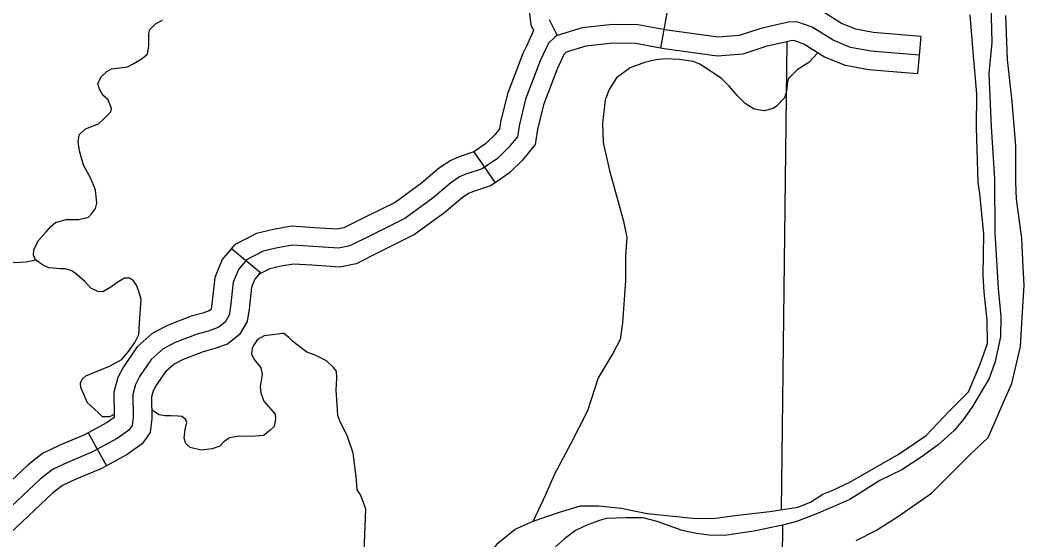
# Model space of a CAD drawing. Extents: x 8749 to 11879, y 13275 to 15339.
# Drawn here: x 10252.7 to 10333, y 13799.1 to 13840.7 of the extents above; entities that cross this region are included whole.
import ezdxf

# ---------------------------------------------------------------- set-up
doc = ezdxf.new("R2010")
doc.units = 0
for name, color, linetype in [('Level 2', 7, 'Continuous'), ('Level 31', 7, 'Continuous'), ('Level 35', 7, 'Continuous'), ('Level 4', 7, 'Continuous'), ('Level 45', 7, 'Continuous'), ('Level 9', 7, 'Continuous')]:
    doc.layers.add(name, color=color, linetype=linetype)

msp = doc.modelspace()

# ---------------------------------------------------------------- linework, layer by layer
at = {"layer": 'Level 2'}
for points in [[(10330.276, 13842.014), (10330.333, 13838.896), (10330.105, 13836.406), (10330.286, 13832.164), (10330.561, 13827.992), (10330.586, 13823.686), (10330.86, 13819.232), (10331.059, 13816.992), (10331.034, 13815.374), (10330.611, 13813.408), (10330.138, 13812.04), (10328.744, 13809.725), (10328.121, 13808.829), (10327.325, 13807.884), (10326.055, 13806.739), (10324.686, 13805.768), (10323.143, 13804.748), (10321.4, 13803.902), (10319.01, 13802.384), (10316.272, 13801.189), (10314.74, 13800.616), (10313.627, 13800.326)], [(10330.276, 13842.014), (10330.333, 13838.896), (10330.105, 13836.406), (10330.286, 13832.164), (10330.561, 13827.992), (10330.586, 13823.686), (10330.86, 13819.232), (10331.059, 13816.992), (10331.034, 13815.374), (10330.611, 13813.408), (10330.138, 13812.04), (10328.744, 13809.725), (10328.121, 13808.829), (10327.325, 13807.884), (10326.055, 13806.739), (10324.686, 13805.768), (10323.143, 13804.748), (10321.4, 13803.902), (10319.01, 13802.384), (10316.272, 13801.189), (10314.74, 13800.616), (10313.627, 13800.326)], [(10313.627, 13800.326), (10311.327, 13799.847), (10308.996, 13799.499), (10307.769, 13799.52), (10306.747, 13799.642), (10305.602, 13799.888), (10303.618, 13800.603), (10302.494, 13800.91), (10301.124, 13800.91), (10299.529, 13800.848), (10298.997, 13800.685), (10298.036, 13800.337), (10297.095, 13799.888), (10296.196, 13799.233), (10295.48, 13798.579)], [(10313.627, 13800.326), (10311.327, 13799.847), (10308.996, 13799.499), (10307.769, 13799.52), (10306.747, 13799.642), (10305.602, 13799.888), (10303.618, 13800.603), (10302.494, 13800.91), (10301.124, 13800.91), (10299.529, 13800.848), (10298.997, 13800.685), (10298.036, 13800.337), (10297.095, 13799.888), (10296.196, 13799.233), (10295.48, 13798.579)]]:
    msp.add_lwpolyline(points, dxfattribs=at)
at = {"layer": 'Level 31'}
for points in [[(10324.533, 13837.883), (10320.679, 13838.207), (10319.061, 13838.504), (10317.66, 13839.071), (10315.989, 13840.123), (10314.776, 13840.555), (10314.102, 13840.528), (10313.266, 13840.339), (10311.892, 13840.015), (10310.167, 13839.448), (10308.469, 13839.313), (10304.399, 13839.88), (10302.054, 13840.312), (10300.032, 13840.339), (10297.606, 13840.069), (10295.613, 13839.466)], [(10295.613, 13839.466), (10295.428, 13839.324), (10294.916, 13838.838), (10294.269, 13837.435), (10293.083, 13834.359), (10292.571, 13832.228), (10292.437, 13831.364), (10291.736, 13830.501), (10290.846, 13829.638), (10289.624, 13828.796)], [(10289.624, 13828.796), (10288.33, 13828.364), (10287.818, 13828.149), (10287.117, 13827.69), (10285.716, 13826.476), (10283.452, 13824.83), (10280.783, 13823.508), (10279.058, 13822.644), (10278.142, 13822.455), (10276.12, 13822.59), (10274.476, 13822.698), (10273.263, 13822.482), (10272.131, 13822.212), (10270.81, 13821.538), (10270.163, 13820.755), (10269.732, 13819.73), (10269.516, 13817.787), (10269.409, 13817.113), (10269.085, 13816.546), (10268.546, 13816.115), (10267.746, 13815.834)], [(10267.746, 13815.834), (10266.856, 13815.591), (10265.104, 13814.916), (10264.134, 13814.404), (10263.191, 13813.567), (10262.247, 13812.191), (10261.924, 13811.571), (10261.708, 13810.761), (10261.735, 13808.926), (10261.654, 13808.279), (10261.385, 13807.901), (10260.468, 13807.253), (10258.447, 13806.147), (10256.506, 13805.338), (10255.293, 13804.763), (10254.323, 13804.007), (10251.034, 13800.931)]]:
    msp.add_lwpolyline(points, dxfattribs=at)
at = {"layer": 'Level 35'}
for points in [[(10258.34, 13828.086), (10257.785, 13829.099), (10257.457, 13830.245), (10257.348, 13830.955), (10257.43, 13831.527), (10257.948, 13831.991), (10258.984, 13832.401), (10259.42, 13832.81), (10259.965, 13833.355), (10260.019, 13833.628), (10259.747, 13834.31), (10259.311, 13834.692), (10259.066, 13835.156), (10258.929, 13835.593), (10259.147, 13836.138), (10259.638, 13836.575), (10260.019, 13836.793), (10261.3, 13836.957), (10261.737, 13837.202), (10262.391, 13837.557), (10262.881, 13837.966), (10262.99, 13838.621), (10262.99, 13839.221), (10262.99, 13839.603), (10263.072, 13839.931), (10263.535, 13840.394), (10264.081, 13840.694)], [(10316.446, 13838.062), (10315.722, 13837.31), (10314.795, 13836.71), (10314.113, 13836.028), (10314.032, 13835.782), (10313.95, 13835.019), (10313.786, 13834.473), (10313.132, 13833.818), (10312.887, 13833.627), (10312.151, 13833.436), (10311.361, 13833.573), (10310.625, 13834.009), (10310.025, 13834.637), (10309.371, 13835.4), (10308.717, 13836.055), (10307.954, 13836.546), (10307.027, 13837.174), (10306.482, 13837.365), (10305.392, 13837.529), (10304.302, 13837.583), (10303.511, 13837.501), (10302.584, 13837.31), (10301.44, 13836.874), (10300.35, 13836.083), (10299.804, 13835.182), (10299.45, 13834.309), (10299.232, 13832.427), (10299.287, 13830.899), (10299.804, 13828.662), (10300.922, 13824.624)], [(10257.958, 13812.246), (10259.839, 13813.026), (10260.847, 13813.572), (10261.038, 13813.818), (10261.365, 13814.2), (10261.883, 13814.909), (10262.183, 13815.564), (10262.237, 13816.464), (10262.374, 13818.374), (10262.183, 13819.001), (10262.019, 13819.492), (10261.774, 13819.847), (10261.447, 13820.065), (10261.038, 13820.065), (10260.466, 13819.711), (10259.948, 13819.329), (10259.321, 13818.974), (10258.912, 13819.001), (10258.367, 13819.274), (10257.877, 13819.792), (10257.25, 13820.365), (10256.841, 13820.638), (10256.35, 13820.802), (10255.914, 13820.802), (10255.342, 13820.857), (10255.015, 13820.884), (10254.497, 13821.129), (10253.952, 13821.539), (10253.788, 13821.893), (10253.816, 13822.357), (10254.17, 13823.066), (10254.797, 13823.776), (10255.178, 13824.185), (10255.533, 13824.512), (10256.378, 13824.758), (10257.413, 13824.758), (10258.176, 13824.949), (10258.422, 13825.194), (10258.722, 13825.631), (10258.831, 13826.068), (10258.722, 13827.132), (10258.34, 13828.086)], [(10243.198, 13825.599), (10244.193, 13826.035), (10245.909, 13826.608), (10246.618, 13826.722), (10247.189, 13826.722), (10247.509, 13826.425), (10247.921, 13825.875), (10248.127, 13825.12), (10248.241, 13824.547), (10248.516, 13823.975), (10249.087, 13823.54), (10249.682, 13823.403), (10250.162, 13823.243), (10250.665, 13822.579), (10251.237, 13821.823), (10251.649, 13821.503), (10252.266, 13821.32), (10253.158, 13821.365), (10253.952, 13821.539)], [(10300.922, 13824.624), (10301.182, 13823.314), (10301.086, 13821.834), (10301.086, 13819.877), (10300.991, 13818.731), (10300.848, 13816.487), (10300.657, 13815.15), (10300.085, 13814.1), (10298.892, 13812.094), (10298.034, 13809.468), (10296.698, 13806.842), (10295.41, 13804.407), (10294.695, 13802.736), (10293.691, 13800.637)], [(10280.332, 13801.597), (10280.142, 13802.138), (10279.896, 13802.738), (10279.651, 13803.147), (10279.596, 13803.938), (10279.487, 13804.811), (10279.324, 13806.066), (10278.833, 13807.485), (10278.315, 13808.522), (10278.097, 13809.095), (10278.043, 13809.941), (10277.961, 13811.114), (10278.016, 13812.082), (10277.988, 13812.628), (10277.743, 13812.928), (10277.198, 13813.446), (10276.271, 13813.91), (10275.617, 13814.156), (10274.963, 13814.647), (10274.5, 13815.002), (10274.145, 13815.356), (10273.791, 13815.629), (10273.628, 13815.629), (10273.3, 13815.575), (10272.21, 13815.465), (10271.665, 13815.165), (10271.365, 13814.674), (10271.256, 13814.456), (10271.202, 13814.019), (10271.42, 13813.556), (10271.938, 13812.901), (10272.047, 13812.355), (10271.883, 13811.4)], [(10260.232, 13809.152), (10259.839, 13808.972), (10259.294, 13808.972), (10258.967, 13809.3), (10258.095, 13810.091), (10257.55, 13811.318), (10257.522, 13811.673), (10257.659, 13812), (10257.958, 13812.246)], [(10271.883, 13811.4), (10271.94, 13810.909), (10272.186, 13810.227), (10272.731, 13809.6), (10273.085, 13809.19), (10273.112, 13808.808), (10273.003, 13808.208), (10272.649, 13807.881), (10272.158, 13807.499), (10271.205, 13807.417), (10270.223, 13807.444), (10269.433, 13807.308), (10268.997, 13806.98), (10268.67, 13806.626), (10268.043, 13806.408), (10267.171, 13806.326), (10266.299, 13806.517), (10265.944, 13806.844), (10265.808, 13807.281), (10265.89, 13807.963), (10266.026, 13808.536), (10265.944, 13808.754), (10265.644, 13808.999), (10265.345, 13809.027), (10264.772, 13809.054), (10264.282, 13809.054), (10263.818, 13809.136), (10263.437, 13809.381), (10263.226, 13809.58)], [(10281.187, 13780.04), (10282.288, 13782.452), (10282.479, 13784.314), (10282.479, 13786.128), (10281.906, 13787.895), (10281.048, 13790.091), (10280.857, 13791.953), (10280.38, 13795.438), (10280.189, 13798.208), (10280.332, 13801.597)]]:
    msp.add_lwpolyline(points, dxfattribs=at)
at = {"layer": 'Level 4'}
for points in [[(10313.957, 13838.957), (10313.525, 13801.531)], [(10313.627, 13800.326), (10313.249, 13763.061), (10313.234, 13762.086)]]:
    msp.add_lwpolyline(points, dxfattribs=at)
at = {"layer": 'Level 45'}
for p, q in [((10304.412, 13841.403), (10303.869, 13838.452)), ((10324.659, 13839.378), (10324.407, 13836.389)), ((10288.962, 13830.162), (10290.664, 13827.691)), ((10269.6, 13822.429), (10271.912, 13820.517)), ((10258.16, 13807.7), (10259.6, 13805.068))]:
    msp.add_line(p, q, dxfattribs=at)
for points in [[(10300.235, 13847.266), (10300.231, 13847.253), (10299.763, 13846.616), (10298.936, 13845.767), (10298.14, 13845.208), (10297.424, 13844.952), (10296.659, 13844.932), (10295.729, 13844.932), (10294.697, 13844.498), (10294.006, 13843.863), (10293.52, 13842.998), (10293.33, 13841.908), (10293.522, 13840.298), (10293.738, 13839.865)], [(10324.659, 13839.378), (10320.877, 13839.696), (10319.482, 13839.952), (10318.346, 13840.411), (10316.648, 13841.48), (10315.005, 13842.065), (10314.442, 13842.042)], [(10294.981, 13840.734), (10295.613, 13839.466)], [(10293.738, 13839.865), (10293.155, 13838.6)], [(10314.562, 13839.045), (10314.299, 13839.034), (10313.604, 13838.877), (10312.298, 13838.57), (10310.464, 13837.967), (10308.424, 13837.805), (10304.159, 13838.399), (10303.869, 13838.452)], [(10324.407, 13836.389), (10320.48, 13836.719), (10318.641, 13837.056), (10316.974, 13837.73), (10315.33, 13838.765), (10314.546, 13839.044), (10314.562, 13839.045)], [(10293.155, 13838.6), (10292.887, 13838.02), (10291.648, 13834.806), (10291.099, 13832.519), (10291.017, 13831.996), (10290.627, 13831.515), (10289.892, 13830.802), (10288.962, 13830.162)], [(10303.869, 13838.452), (10301.907, 13838.814), (10300.105, 13838.838), (10297.909, 13838.593), (10296.336, 13838.118), (10296.158, 13837.948), (10295.879, 13837.344)], [(10295.879, 13837.344), (10295.652, 13836.851), (10294.519, 13833.912), (10294.044, 13831.936), (10293.856, 13830.733), (10292.844, 13829.487), (10291.801, 13828.473), (10290.663, 13827.691)], [(10288.962, 13830.162), (10288.948, 13830.152), (10287.801, 13829.769), (10287.11, 13829.478), (10286.211, 13828.89), (10284.782, 13827.651), (10282.672, 13826.118), (10280.169, 13824.877)], [(10290.664, 13827.691), (10290.3, 13827.44), (10288.86, 13826.96), (10288.526, 13826.819), (10288.023, 13826.49), (10286.649, 13825.3), (10284.231, 13823.542), (10281.501, 13822.189)], [(10280.169, 13824.878), (10280.115, 13824.85), (10278.563, 13824.074), (10278.038, 13823.966), (10276.219, 13824.087), (10274.392, 13824.207), (10272.957, 13823.952), (10271.609, 13823.63), (10269.852, 13822.733), (10269.6, 13822.429)], [(10269.6, 13822.429), (10268.866, 13821.541), (10268.265, 13820.112), (10268.03, 13817.989), (10267.971, 13817.619), (10267.924, 13817.538), (10267.808, 13817.445), (10267.299, 13817.267), (10266.388, 13817.018), (10264.482, 13816.284), (10263.618, 13815.828)], [(10281.501, 13822.189), (10281.452, 13822.165), (10279.554, 13821.215), (10278.245, 13820.945), (10276.021, 13821.094), (10274.559, 13821.189), (10273.569, 13821.013), (10272.653, 13820.795), (10271.769, 13820.343), (10271.912, 13820.517)], [(10271.912, 13820.517), (10271.46, 13819.97), (10271.199, 13819.349), (10271.003, 13817.586), (10270.847, 13816.606), (10270.246, 13815.554), (10269.284, 13814.784), (10268.192, 13814.401), (10267.324, 13814.164), (10265.726, 13813.548), (10265.019, 13813.175)], [(10263.618, 13815.828), (10263.274, 13815.646), (10262.058, 13814.567), (10260.959, 13812.965), (10260.517, 13812.117), (10260.205, 13810.947), (10260.234, 13809.009), (10260.222, 13808.916), (10259.673, 13808.528), (10258.16, 13807.7)], [(10265.019, 13813.175), (10264.994, 13813.162), (10264.324, 13812.567), (10263.536, 13811.418), (10263.33, 13811.024), (10263.211, 13810.576), (10263.236, 13808.844), (10263.096, 13807.716), (10262.458, 13806.823), (10261.264, 13805.979), (10259.6, 13805.068)], [(10258.16, 13807.7), (10257.796, 13807.501), (10255.896, 13806.708), (10254.502, 13806.048), (10253.348, 13805.149), (10250.163, 13802.17), (10249.559, 13801.861)], [(10259.6, 13805.068), (10259.097, 13804.793), (10257.116, 13803.967), (10256.085, 13803.478), (10255.298, 13802.866), (10251.906, 13799.693), (10250.928, 13799.191)]]:
    msp.add_lwpolyline(points, dxfattribs=at)
at = {"layer": 'Level 9'}
for points in [[(10329.261, 13827.712), (10329.109, 13832.103), (10329.134, 13834.788), (10328.856, 13838.158), (10328.603, 13841.097)], [(10329.261, 13827.712), (10329.109, 13832.103), (10329.134, 13834.788), (10328.856, 13838.158), (10328.603, 13841.097)], [(10332.273, 13827.738), (10332.273, 13830.633), (10331.969, 13834.18), (10331.59, 13837.55), (10331.463, 13841.046)], [(10332.273, 13827.738), (10332.273, 13830.633), (10331.969, 13834.18), (10331.59, 13837.55), (10331.463, 13841.046)], [(10329.641, 13820.269), (10329.717, 13823.583), (10329.388, 13826.826), (10329.261, 13827.712)], [(10329.641, 13820.269), (10329.717, 13823.583), (10329.388, 13826.826), (10329.261, 13827.712)], [(10332.856, 13820.953), (10332.754, 13823.228), (10332.324, 13826.37), (10332.273, 13827.738)], [(10332.856, 13820.953), (10332.754, 13823.228), (10332.324, 13826.37), (10332.273, 13827.738)], [(10331.944, 13811.655), (10332.628, 13814.594), (10332.805, 13817.381), (10332.932, 13819.484), (10332.856, 13820.953)], [(10331.944, 13811.655), (10332.628, 13814.594), (10332.805, 13817.381), (10332.932, 13819.484), (10332.856, 13820.953)], [(10328.477, 13810.971), (10329.413, 13813.175), (10329.995, 13814.847), (10329.97, 13816.671), (10329.742, 13818.952), (10329.641, 13820.269)], [(10328.477, 13810.971), (10329.413, 13813.175), (10329.995, 13814.847), (10329.97, 13816.671), (10329.742, 13818.952), (10329.641, 13820.269)], [(10314.852, 13801.752), (10315.856, 13802.17), (10316.844, 13802.803), (10317.654, 13803.107), (10318.995, 13803.766), (10320.769, 13804.756), (10322.858, 13805.955), (10325.11, 13807.475), (10326.907, 13809.4), (10328.477, 13810.971)], [(10314.852, 13801.752), (10315.856, 13802.17), (10316.844, 13802.803), (10317.654, 13803.107), (10318.995, 13803.766), (10320.769, 13804.756), (10322.858, 13805.955), (10325.11, 13807.475), (10326.907, 13809.4), (10328.477, 13810.971)], [(10319.509, 13799.092), (10321.121, 13799.915), (10322.817, 13800.979), (10325.526, 13802.879), (10328.588, 13805.945), (10330.056, 13807.338), (10330.729, 13808.843), (10331.286, 13810.16), (10331.944, 13811.655)], [(10319.509, 13799.092), (10321.121, 13799.915), (10322.817, 13800.979), (10325.526, 13802.879), (10328.588, 13805.945), (10330.056, 13807.338), (10330.729, 13808.843), (10331.286, 13810.16), (10331.944, 13811.655)], [(10287.718, 13793.505), (10288.553, 13795.494), (10289.717, 13797.268), (10290.882, 13798.889), (10292.274, 13800.004), (10293.691, 13800.637), (10295.792, 13801.372), (10297.488, 13801.878), (10298.956, 13801.853), (10300.728, 13801.676), (10302.803, 13801.245), (10306.448, 13800.89), (10308.094, 13800.84), (10310.017, 13801.118), (10312.599, 13801.422), (10314.852, 13801.752)], [(10287.718, 13793.505), (10288.553, 13795.494), (10289.717, 13797.268), (10290.882, 13798.889), (10292.274, 13800.004), (10293.691, 13800.637), (10295.792, 13801.372), (10297.488, 13801.878), (10298.956, 13801.853), (10300.728, 13801.676), (10302.803, 13801.245), (10306.448, 13800.89), (10308.094, 13800.84), (10310.017, 13801.118), (10312.599, 13801.422), (10314.852, 13801.752)]]:
    msp.add_lwpolyline(points, dxfattribs=at)

# ---------------------------------------------------------------- texts
at = {"layer": 'Level 35'}
msp.add_text('Half Moon', height=8.448, rotation=19.4794, dxfattribs=at).set_placement((10330.969, 13784.008))

doc.saveas('drawing.dxf')
